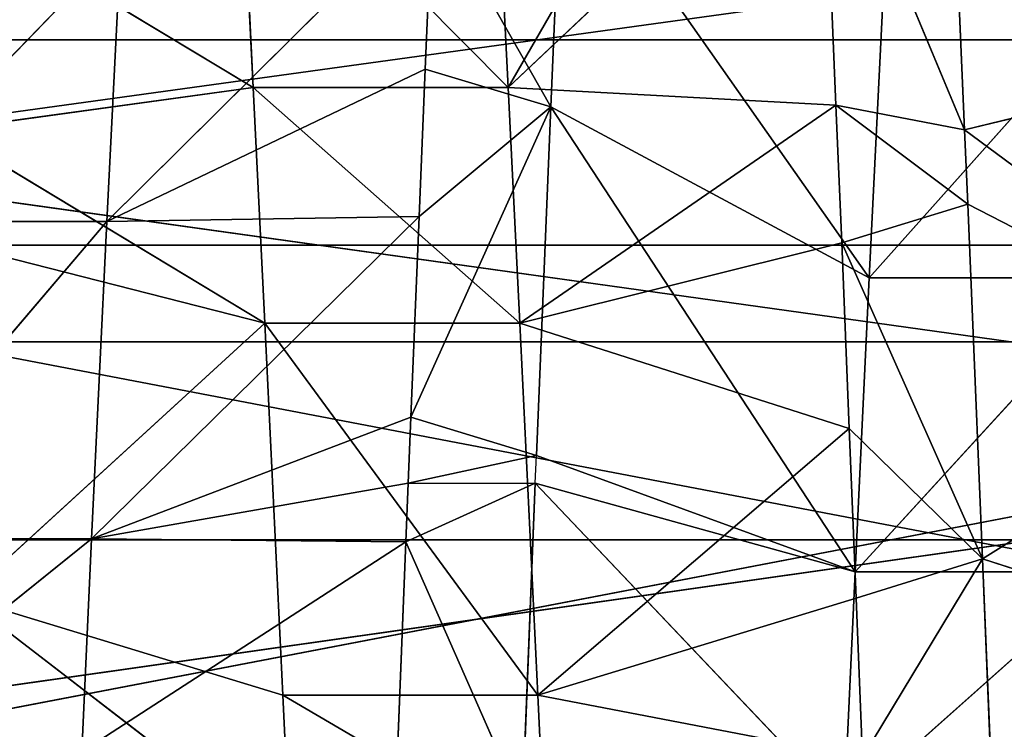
# Model space of a CAD drawing. Extents: x 0 to 4.5, y 0 to 2.5.
# Tile 553 of 656: x 3.2 to 3.33, y 1.32 to 1.41. Entities that reach past the tile are written whole.
import ezdxf

# ---------------------------------------------------------------- set-up
doc = ezdxf.new("R2010")
doc.units = 0
doc.header["$LTSCALE"] = 2.54
doc.layers.get('0').update_dxf_attribs({"color": 13, "linetype": 'CONTINUOUS'})

# ---------------------------------------------------------------- blocks, each defined once
blk = doc.blocks.new('HACZYK_NA_R_CZNIKI_YUZO_ST')
at = {"color": 0}
for p, q in [((3.26463, 1.40057, 1.65527), (3.30193, 1.46524, 1.7013)), ((3.26463, 1.40057, 1.65527), (3.30193, 1.46524, 1.7013)), ((3, 1.36941, 1.78688), (3.5, 1.43846, 1.7667)), ((3, 1.36941, 1.78688), (3.5, 1.43846, 1.7667)), ((3.30316, 1.43704, 1.7137), (3.26463, 1.40057, 1.65527)), ((3.30316, 1.43704, 1.7137), (3.26463, 1.40057, 1.65527)), ((3.30479, 1.39841, 1.72747), (3.30316, 1.43704, 1.7137)), ((3.32055, 1.39538, 1.7284), (3.30316, 1.43704, 1.7137)), ((3.30479, 1.39841, 1.72747), (3.30316, 1.43704, 1.7137)), ((3.32055, 1.39538, 1.7284), (3.30316, 1.43704, 1.7137)), ((3.26463, 1.40057, 1.65527), (3.23168, 1.43382, 1.64132)), ((3.23168, 1.43382, 1.64132), (3.23338, 1.40057, 1.65527)), ((3.26463, 1.40057, 1.65527), (3.23168, 1.43382, 1.64132)), ((3.23168, 1.43382, 1.64132), (3.23338, 1.40057, 1.65527)), ((3.26293, 1.43382, 1.64132), (3.26463, 1.40057, 1.65527)), ((3.26293, 1.43382, 1.64132), (3.26463, 1.40057, 1.65527)), ((3.26983, 1.3982, 0.77247), (3.27123, 1.43089, 0.78387)), ((3.26983, 1.3982, 0.77247), (3.27123, 1.43089, 0.78387)), ((3.27123, 1.43089, 0.78387), (3.30885, 1.37723, 0.8368)), ((3.27123, 1.43089, 0.78387), (3.30885, 1.37723, 0.8368)), ((3.31911, 1.42872, 1.71697), (3.32055, 1.39538, 1.7284)), ((3.31911, 1.42872, 1.71697), (3.32055, 1.39538, 1.7284)), ((3.19431, 1.42413, 1.7187), (3.23338, 1.40057, 1.65527)), ((3.19431, 1.42413, 1.7187), (3.23338, 1.40057, 1.65527)), ((3.21544, 1.38416, 0.839), (3.25534, 1.42377, 0.78117)), ((3.21544, 1.38416, 0.839), (3.25534, 1.42377, 0.78117)), ((3.25534, 1.42377, 0.78117), (3.25446, 1.40284, 0.77393)), ((3.25534, 1.42377, 0.78117), (3.25446, 1.40284, 0.77393)), ((3.25534, 1.42377, 0.78117), (3.26983, 1.3982, 0.77247)), ((3.25534, 1.42377, 0.78117), (3.26983, 1.3982, 0.77247)), ((3.21714, 1.41829, 0.85176), (3.18419, 1.38416, 0.839)), ((3.21714, 1.41829, 0.85176), (3.18419, 1.38416, 0.839)), ((3.21544, 1.38416, 0.839), (3.21714, 1.41829, 0.85176)), ((3.21544, 1.38416, 0.839), (3.21714, 1.41829, 0.85176)), ((3, 1.41503, 0.72534), (3.5, 1.34514, 0.70829)), ((3, 1.41503, 0.72534), (3.5, 1.34514, 0.70829)), ((3.34194, 1.41438, 0.85013), (3.30885, 1.37723, 0.8368)), ((3.30885, 1.37723, 0.8368), (3.31069, 1.41438, 0.85013)), ((3.34194, 1.41438, 0.85013), (3.30885, 1.37723, 0.8368)), ((3.30885, 1.37723, 0.8368), (3.31069, 1.41438, 0.85013)), ((3, 1.40642, 0.31297), (3.5, 1.31082, 0.30195)), ((3, 1.40642, 0.31297), (3.5, 1.31082, 0.30195)), ((3, 1.40642, 0.31297), (3.5, 1.40642, 0.31297)), ((3, 1.40642, 0.31297), (3.5, 1.40642, 0.31297)), ((3.32055, 1.39538, 1.7284), (3.35818, 1.40454, 1.65378)), ((3.32055, 1.39538, 1.7284), (3.35818, 1.40454, 1.65378)), ((3.21544, 1.38416, 0.839), (3.25446, 1.40284, 0.77393)), ((3.21544, 1.38416, 0.839), (3.25446, 1.40284, 0.77393)), ((3.25446, 1.40284, 0.77393), (3.25371, 1.38477, 0.76851)), ((3.25446, 1.40284, 0.77393), (3.25371, 1.38477, 0.76851)), ((3.25446, 1.40284, 0.77393), (3.26983, 1.3982, 0.77247)), ((3.25446, 1.40284, 0.77393), (3.26983, 1.3982, 0.77247)), ((3.19555, 1.39538, 1.7284), (3.23338, 1.40057, 1.65527)), ((3.19555, 1.39538, 1.7284), (3.23338, 1.40057, 1.65527)), ((3.26606, 1.37167, 1.66487), (3.23338, 1.40057, 1.65527)), ((3.23338, 1.40057, 1.65527), (3.23481, 1.37167, 1.66487)), ((3.26606, 1.37167, 1.66487), (3.23338, 1.40057, 1.65527)), ((3.26463, 1.40057, 1.65527), (3.23338, 1.40057, 1.65527)), ((3.26463, 1.40057, 1.65527), (3.23338, 1.40057, 1.65527)), ((3.23338, 1.40057, 1.65527), (3.23481, 1.37167, 1.66487)), ((3.30479, 1.39841, 1.72747), (3.26463, 1.40057, 1.65527)), ((3.26463, 1.40057, 1.65527), (3.26606, 1.37167, 1.66487)), ((3.30479, 1.39841, 1.72747), (3.26463, 1.40057, 1.65527)), ((3.26463, 1.40057, 1.65527), (3.26606, 1.37167, 1.66487)), ((3.2527, 1.36017, 0.76229), (3.26983, 1.3982, 0.77247)), ((3.2527, 1.36017, 0.76229), (3.26983, 1.3982, 0.77247)), ((3.25371, 1.38477, 0.76851), (3.26983, 1.3982, 0.77247)), ((3.25371, 1.38477, 0.76851), (3.26983, 1.3982, 0.77247)), ((3.26606, 1.37167, 1.66487), (3.30479, 1.39841, 1.72747)), ((3.26606, 1.37167, 1.66487), (3.30479, 1.39841, 1.72747)), ((3.26807, 1.35546, 0.76125), (3.26983, 1.3982, 0.77247)), ((3.26807, 1.35546, 0.76125), (3.26983, 1.3982, 0.77247)), ((3.30713, 1.34119, 0.82739), (3.26983, 1.3982, 0.77247)), ((3.26983, 1.3982, 0.77247), (3.30885, 1.37723, 0.8368)), ((3.26983, 1.3982, 0.77247), (3.30885, 1.37723, 0.8368)), ((3.30713, 1.34119, 0.82739), (3.26983, 1.3982, 0.77247)), ((3.30549, 1.38155, 1.73239), (3.30479, 1.39841, 1.72747)), ((3.32094, 1.38627, 1.73107), (3.30479, 1.39841, 1.72747)), ((3.30549, 1.38155, 1.73239), (3.30479, 1.39841, 1.72747)), ((3.32094, 1.38627, 1.73107), (3.30479, 1.39841, 1.72747)), ((3.32055, 1.39538, 1.7284), (3.30479, 1.39841, 1.72747)), ((3.32055, 1.39538, 1.7284), (3.30479, 1.39841, 1.72747)), ((3.19555, 1.39538, 1.7284), (3.23481, 1.37167, 1.66487)), ((3.19555, 1.39538, 1.7284), (3.23481, 1.37167, 1.66487)), ((3.32055, 1.39538, 1.7284), (3.36009, 1.36615, 1.66645)), ((3.32055, 1.39538, 1.7284), (3.36009, 1.36615, 1.66645)), ((3.32055, 1.39538, 1.7284), (3.32094, 1.38627, 1.73107)), ((3.32055, 1.39538, 1.7284), (3.32094, 1.38627, 1.73107)), ((3.32094, 1.38627, 1.73107), (3.30549, 1.38155, 1.73239)), ((3.32094, 1.38627, 1.73107), (3.30549, 1.38155, 1.73239)), ((3.32094, 1.38627, 1.73107), (3.36009, 1.36615, 1.66645)), ((3.32094, 1.38627, 1.73107), (3.36009, 1.36615, 1.66645)), ((3.32094, 1.38627, 1.73107), (3.32276, 1.34279, 1.74131)), ((3.32094, 1.38627, 1.73107), (3.32276, 1.34279, 1.74131)), ((3.21544, 1.38416, 0.839), (3.18232, 1.34526, 0.82828)), ((3.21544, 1.38416, 0.839), (3.18232, 1.34526, 0.82828)), ((3.21544, 1.38416, 0.839), (3.18419, 1.38416, 0.839)), ((3.21544, 1.38416, 0.839), (3.18419, 1.38416, 0.839)), ((3.21357, 1.34526, 0.82828), (3.25371, 1.38477, 0.76851)), ((3.21357, 1.34526, 0.82828), (3.25371, 1.38477, 0.76851)), ((3.21357, 1.34526, 0.82828), (3.21544, 1.38416, 0.839)), ((3.21357, 1.34526, 0.82828), (3.21544, 1.38416, 0.839)), ((3.21544, 1.38416, 0.839), (3.25371, 1.38477, 0.76851)), ((3.21544, 1.38416, 0.839), (3.25371, 1.38477, 0.76851)), ((3.25371, 1.38477, 0.76851), (3.2527, 1.36017, 0.76229)), ((3.25371, 1.38477, 0.76851), (3.2527, 1.36017, 0.76229)), ((3, 1.38126, 2.19089), (3.5, 1.38126, 2.19089)), ((3, 1.38126, 2.19089), (3.5, 1.38126, 2.19089)), ((3, 1.2854, 2.19934), (3.5, 1.38126, 2.19089)), ((3, 1.2854, 2.19934), (3.5, 1.38126, 2.19089)), ((3.19614, 1.38155, 1.73239), (3.23481, 1.37167, 1.66487)), ((3.19614, 1.38155, 1.73239), (3.23481, 1.37167, 1.66487)), ((3.30549, 1.38155, 1.73239), (3.26606, 1.37167, 1.66487)), ((3.30549, 1.38155, 1.73239), (3.26606, 1.37167, 1.66487)), ((3.30642, 1.35878, 1.73802), (3.30549, 1.38155, 1.73239)), ((3.32276, 1.34279, 1.74131), (3.30549, 1.38155, 1.73239)), ((3.30642, 1.35878, 1.73802), (3.30549, 1.38155, 1.73239)), ((3.32276, 1.34279, 1.74131), (3.30549, 1.38155, 1.73239)), ((3.3401, 1.37723, 0.8368), (3.30713, 1.34119, 0.82739)), ((3.30713, 1.34119, 0.82739), (3.30885, 1.37723, 0.8368)), ((3.3401, 1.37723, 0.8368), (3.30713, 1.34119, 0.82739)), ((3.30713, 1.34119, 0.82739), (3.30885, 1.37723, 0.8368)), ((3.3401, 1.37723, 0.8368), (3.30885, 1.37723, 0.8368)), ((3.3401, 1.37723, 0.8368), (3.30885, 1.37723, 0.8368)), ((3.23481, 1.37167, 1.66487), (3.19796, 1.33798, 1.7422)), ((3.23481, 1.37167, 1.66487), (3.19796, 1.33798, 1.7422)), ((3.26827, 1.32608, 1.6756), (3.23481, 1.37167, 1.66487)), ((3.23481, 1.37167, 1.66487), (3.23702, 1.32608, 1.6756)), ((3.26827, 1.32608, 1.6756), (3.23481, 1.37167, 1.66487)), ((3.26606, 1.37167, 1.66487), (3.23481, 1.37167, 1.66487)), ((3.26606, 1.37167, 1.66487), (3.23481, 1.37167, 1.66487)), ((3.23481, 1.37167, 1.66487), (3.23702, 1.32608, 1.6756)), ((3.30642, 1.35878, 1.73802), (3.26606, 1.37167, 1.66487)), ((3.26606, 1.37167, 1.66487), (3.26827, 1.32608, 1.6756)), ((3.30642, 1.35878, 1.73802), (3.26606, 1.37167, 1.66487)), ((3.26606, 1.37167, 1.66487), (3.26827, 1.32608, 1.6756)), ((3, 1.29831, 1.79787), (3.5, 1.36941, 1.78688)), ((3, 1.29831, 1.79787), (3.5, 1.36941, 1.78688)), ((3, 1.36941, 1.78688), (3.5, 1.36941, 1.78688)), ((3, 1.36941, 1.78688), (3.5, 1.36941, 1.78688)), ((3.36009, 1.36615, 1.66645), (3.32276, 1.34279, 1.74131)), ((3.36009, 1.36615, 1.66645), (3.32276, 1.34279, 1.74131)), ((3.21357, 1.34526, 0.82828), (3.2527, 1.36017, 0.76229)), ((3.21357, 1.34526, 0.82828), (3.2527, 1.36017, 0.76229)), ((3.2527, 1.36017, 0.76229), (3.25237, 1.35208, 0.76053)), ((3.2527, 1.36017, 0.76229), (3.25237, 1.35208, 0.76053)), ((3.2527, 1.36017, 0.76229), (3.26807, 1.35546, 0.76125)), ((3.2527, 1.36017, 0.76229), (3.26807, 1.35546, 0.76125)), ((3.26827, 1.32608, 1.6756), (3.30642, 1.35878, 1.73802)), ((3.26827, 1.32608, 1.6756), (3.30642, 1.35878, 1.73802)), ((3.30727, 1.33798, 1.7422), (3.30642, 1.35878, 1.73802)), ((3.30642, 1.35878, 1.73802), (3.32276, 1.34279, 1.74131)), ((3.30727, 1.33798, 1.7422), (3.30642, 1.35878, 1.73802)), ((3.30642, 1.35878, 1.73802), (3.32276, 1.34279, 1.74131)), ((3.25237, 1.35208, 0.76053), (3.26807, 1.35546, 0.76125)), ((3.26793, 1.35208, 0.76053), (3.26807, 1.35546, 0.76125)), ((3.26807, 1.35546, 0.76125), (3.30713, 1.34119, 0.82739)), ((3.26807, 1.35546, 0.76125), (3.30713, 1.34119, 0.82739)), ((3.25237, 1.35208, 0.76053), (3.21357, 1.34526, 0.82828)), ((3.25237, 1.35208, 0.76053), (3.21357, 1.34526, 0.82828)), ((3.25237, 1.35208, 0.76053), (3.25208, 1.34486, 0.75908)), ((3.25208, 1.34486, 0.75908), (3.26793, 1.35208, 0.76053)), ((3.25208, 1.34486, 0.75908), (3.26793, 1.35208, 0.76053)), ((3.25237, 1.35208, 0.76053), (3.25208, 1.34486, 0.75908)), ((3.25237, 1.35208, 0.76053), (3.26793, 1.35208, 0.76053)), ((3.26637, 1.31242, 0.75391), (3.26793, 1.35208, 0.76053)), ((3.26637, 1.31242, 0.75391), (3.26793, 1.35208, 0.76053)), ((3.26793, 1.35208, 0.76053), (3.3058, 1.31218, 0.82215)), ((3.26793, 1.35208, 0.76053), (3.3058, 1.31218, 0.82215)), ((3.26793, 1.35208, 0.76053), (3.30713, 1.34119, 0.82739)), ((3.26793, 1.35208, 0.76053), (3.30713, 1.34119, 0.82739)), ((3, 1.34514, 0.70829), (3.5, 1.34514, 0.70829)), ((3, 1.34514, 0.70829), (3.5, 1.34514, 0.70829)), ((3.21357, 1.34526, 0.82828), (3.18112, 1.31913, 0.82322)), ((3.21357, 1.34526, 0.82828), (3.18112, 1.31913, 0.82322)), ((3.21357, 1.34526, 0.82828), (3.18232, 1.34526, 0.82828)), ((3.21357, 1.34526, 0.82828), (3.18232, 1.34526, 0.82828)), ((3.21237, 1.31913, 0.82322), (3.21357, 1.34526, 0.82828)), ((3.21237, 1.31913, 0.82322), (3.21357, 1.34526, 0.82828)), ((3.25208, 1.34486, 0.75908), (3.21237, 1.31913, 0.82322)), ((3.25208, 1.34486, 0.75908), (3.21237, 1.31913, 0.82322)), ((3.25208, 1.34486, 0.75908), (3.21357, 1.34526, 0.82828)), ((3.25208, 1.34486, 0.75908), (3.21357, 1.34526, 0.82828)), ((3.25208, 1.34486, 0.75908), (3.25096, 1.31713, 0.75453)), ((3.25208, 1.34486, 0.75908), (3.25096, 1.31713, 0.75453)), ((3.25208, 1.34486, 0.75908), (3.26637, 1.31242, 0.75391)), ((3.25208, 1.34486, 0.75908), (3.26637, 1.31242, 0.75391)), ((3.30727, 1.33798, 1.7422), (3.32276, 1.34279, 1.74131)), ((3.30727, 1.33798, 1.7422), (3.32276, 1.34279, 1.74131)), ((3.30806, 1.31843, 1.7453), (3.32276, 1.34279, 1.74131)), ((3.30806, 1.31843, 1.7453), (3.32276, 1.34279, 1.74131)), ((3.32276, 1.34279, 1.74131), (3.36182, 1.33023, 1.67483)), ((3.32276, 1.34279, 1.74131), (3.36182, 1.33023, 1.67483)), ((3.32276, 1.34279, 1.74131), (3.32391, 1.31456, 1.74581)), ((3.32276, 1.34279, 1.74131), (3.32391, 1.31456, 1.74581)), ((3.33838, 1.34119, 0.82739), (3.3058, 1.31218, 0.82215)), ((3.3058, 1.31218, 0.82215), (3.30713, 1.34119, 0.82739)), ((3.33838, 1.34119, 0.82739), (3.3058, 1.31218, 0.82215)), ((3.3058, 1.31218, 0.82215), (3.30713, 1.34119, 0.82739)), ((3.33838, 1.34119, 0.82739), (3.30713, 1.34119, 0.82739)), ((3.33838, 1.34119, 0.82739), (3.30713, 1.34119, 0.82739)), ((3.19796, 1.33798, 1.7422), (3.23702, 1.32608, 1.6756)), ((3.19796, 1.33798, 1.7422), (3.23702, 1.32608, 1.6756)), ((3.19796, 1.33798, 1.7422), (3.23791, 1.30724, 1.67854)), ((3.19796, 1.33798, 1.7422), (3.23791, 1.30724, 1.67854)), ((3.30727, 1.33798, 1.7422), (3.26827, 1.32608, 1.6756)), ((3.30727, 1.33798, 1.7422), (3.26827, 1.32608, 1.6756)), ((3.30806, 1.31843, 1.7453), (3.30727, 1.33798, 1.7422)), ((3.30806, 1.31843, 1.7453), (3.30727, 1.33798, 1.7422)), ((3.26916, 1.30724, 1.67854), (3.23702, 1.32608, 1.6756)), ((3.23702, 1.32608, 1.6756), (3.23791, 1.30724, 1.67854)), ((3.26916, 1.30724, 1.67854), (3.23702, 1.32608, 1.6756)), ((3.26827, 1.32608, 1.6756), (3.23702, 1.32608, 1.6756)), ((3.26827, 1.32608, 1.6756), (3.23702, 1.32608, 1.6756)), ((3.23702, 1.32608, 1.6756), (3.23791, 1.30724, 1.67854)), ((3.30806, 1.31843, 1.7453), (3.26827, 1.32608, 1.6756)), ((3.26827, 1.32608, 1.6756), (3.26916, 1.30724, 1.67854)), ((3.30806, 1.31843, 1.7453), (3.26827, 1.32608, 1.6756)), ((3.26827, 1.32608, 1.6756), (3.26916, 1.30724, 1.67854))]:
    blk.add_line(p, q, dxfattribs=at)
mesh = blk.add_polyface(dxfattribs=at)
corners = [(3.5, 1.40642, 0.31297), (3, 1.40642, 0.31297), (3, 1.50042, 0.3336)]
mesh.append_faces([[corners[k] for k in face] for face in [(0, 1, 2)]], dxfattribs={"color": 0})
mesh = blk.add_polyface(dxfattribs=at)
corners = [(3.5, 1.40642, 0.31297), (3, 1.50042, 0.3336), (3.5, 1.50042, 0.3336)]
mesh.append_faces([[corners[k] for k in face] for face in [(0, 1, 2)]], dxfattribs={"color": 0})
mesh = blk.add_polyface(dxfattribs=at)
corners = [(3.5, 1.47578, 2.17278), (3, 1.47578, 2.17278), (3, 1.38126, 2.19089)]
mesh.append_faces([[corners[k] for k in face] for face in [(0, 1, 2)]], dxfattribs={"color": 0})
mesh = blk.add_polyface(dxfattribs=at)
corners = [(3.5, 1.47578, 2.17278), (3, 1.38126, 2.19089), (3.5, 1.38126, 2.19089)]
mesh.append_faces([[corners[k] for k in face] for face in [(0, 1, 2)]], dxfattribs={"color": 0})
mesh = blk.add_polyface(dxfattribs=at)
corners = [(3.30193, 1.46524, 1.7013), (3.26293, 1.43382, 1.64132), (3.26463, 1.40057, 1.65527)]
mesh.append_faces([[corners[k] for k in face] for face in [(0, 1, 2)]], dxfattribs={"color": 0})
mesh = blk.add_polyface(dxfattribs=at)
corners = [(3.30193, 1.46524, 1.7013), (3.26463, 1.40057, 1.65527), (3.30316, 1.43704, 1.7137)]
mesh.append_faces([[corners[k] for k in face] for face in [(0, 1, 2)]], dxfattribs={"color": 0})
mesh = blk.add_polyface(dxfattribs=at)
corners = [(3.5, 1.36941, 1.78688), (3, 1.36941, 1.78688), (3.5, 1.43846, 1.7667)]
mesh.append_faces([[corners[k] for k in face] for face in [(0, 1, 2)]], dxfattribs={"color": 0})
mesh = blk.add_polyface(dxfattribs=at)
corners = [(3.5, 1.43846, 1.7667), (3, 1.36941, 1.78688), (3, 1.43846, 1.7667)]
mesh.append_faces([[corners[k] for k in face] for face in [(0, 1, 2)]], dxfattribs={"color": 0})
mesh = blk.add_polyface(dxfattribs=at)
corners = [(3.30316, 1.43704, 1.7137), (3.26463, 1.40057, 1.65527), (3.30479, 1.39841, 1.72747)]
mesh.append_faces([[corners[k] for k in face] for face in [(0, 1, 2)]], dxfattribs={"color": 0})
mesh = blk.add_polyface(dxfattribs=at)
corners = [(3.32055, 1.39538, 1.7284), (3.30316, 1.43704, 1.7137), (3.30479, 1.39841, 1.72747)]
mesh.append_faces([[corners[k] for k in face] for face in [(0, 1, 2)]], dxfattribs={"color": 0})
mesh = blk.add_polyface(dxfattribs=at)
corners = [(3.32055, 1.39538, 1.7284), (3.31911, 1.42872, 1.71697), (3.30316, 1.43704, 1.7137)]
mesh.append_faces([[corners[k] for k in face] for face in [(0, 1, 2)]], dxfattribs={"color": 0})
mesh = blk.add_polyface(dxfattribs=at)
corners = [(3.23168, 1.43382, 1.64132), (3.19431, 1.42413, 1.7187), (3.23338, 1.40057, 1.65527)]
mesh.append_faces([[corners[k] for k in face] for face in [(0, 1, 2)]], dxfattribs={"color": 0})
mesh = blk.add_polyface(dxfattribs=at)
corners = [(3.26463, 1.40057, 1.65527), (3.23168, 1.43382, 1.64132), (3.23338, 1.40057, 1.65527)]
mesh.append_faces([[corners[k] for k in face] for face in [(0, 1, 2)]], dxfattribs={"color": 0})
mesh = blk.add_polyface(dxfattribs=at)
corners = [(3.26463, 1.40057, 1.65527), (3.26293, 1.43382, 1.64132), (3.23168, 1.43382, 1.64132)]
mesh.append_faces([[corners[k] for k in face] for face in [(0, 1, 2)]], dxfattribs={"color": 0})
mesh = blk.add_polyface(dxfattribs=at)
corners = [(3.27123, 1.43089, 0.78387), (3.26983, 1.3982, 0.77247), (3.25534, 1.42377, 0.78117)]
mesh.append_faces([[corners[k] for k in face] for face in [(0, 1, 2)]], dxfattribs={"color": 0})
mesh = blk.add_polyface(dxfattribs=at)
corners = [(3.27123, 1.43089, 0.78387), (3.30885, 1.37723, 0.8368), (3.26983, 1.3982, 0.77247)]
mesh.append_faces([[corners[k] for k in face] for face in [(0, 1, 2)]], dxfattribs={"color": 0})
mesh = blk.add_polyface(dxfattribs=at)
corners = [(3.27123, 1.43089, 0.78387), (3.31069, 1.41438, 0.85013), (3.30885, 1.37723, 0.8368)]
mesh.append_faces([[corners[k] for k in face] for face in [(0, 1, 2)]], dxfattribs={"color": 0})
mesh = blk.add_polyface(dxfattribs=at)
corners = [(3.31911, 1.42872, 1.71697), (3.35818, 1.40454, 1.65378), (3.35695, 1.42855, 1.64375)]
mesh.append_faces([[corners[k] for k in face] for face in [(0, 1, 2)]], dxfattribs={"color": 0})
mesh = blk.add_polyface(dxfattribs=at)
corners = [(3.31911, 1.42872, 1.71697), (3.32055, 1.39538, 1.7284), (3.35818, 1.40454, 1.65378)]
mesh.append_faces([[corners[k] for k in face] for face in [(0, 1, 2)]], dxfattribs={"color": 0})
mesh = blk.add_polyface(dxfattribs=at)
corners = [(3.19431, 1.42413, 1.7187), (3.19555, 1.39538, 1.7284), (3.23338, 1.40057, 1.65527)]
mesh.append_faces([[corners[k] for k in face] for face in [(0, 1, 2)]], dxfattribs={"color": 0})
mesh = blk.add_polyface(dxfattribs=at)
corners = [(3.25534, 1.42377, 0.78117), (3.25446, 1.40284, 0.77393), (3.21544, 1.38416, 0.839)]
mesh.append_faces([[corners[k] for k in face] for face in [(0, 1, 2)]], dxfattribs={"color": 0})
mesh = blk.add_polyface(dxfattribs=at)
corners = [(3.25534, 1.42377, 0.78117), (3.21544, 1.38416, 0.839), (3.21714, 1.41829, 0.85176)]
mesh.append_faces([[corners[k] for k in face] for face in [(0, 1, 2)]], dxfattribs={"color": 0})
mesh = blk.add_polyface(dxfattribs=at)
corners = [(3.26983, 1.3982, 0.77247), (3.25446, 1.40284, 0.77393), (3.25534, 1.42377, 0.78117)]
mesh.append_faces([[corners[k] for k in face] for face in [(0, 1, 2)]], dxfattribs={"color": 0})
mesh = blk.add_polyface(dxfattribs=at)
corners = [(3.21714, 1.41829, 0.85176), (3.18419, 1.38416, 0.839), (3.18589, 1.41829, 0.85176)]
mesh.append_faces([[corners[k] for k in face] for face in [(0, 1, 2)]], dxfattribs={"color": 0})
mesh = blk.add_polyface(dxfattribs=at)
corners = [(3.21714, 1.41829, 0.85176), (3.21544, 1.38416, 0.839), (3.18419, 1.38416, 0.839)]
mesh.append_faces([[corners[k] for k in face] for face in [(0, 1, 2)]], dxfattribs={"color": 0})
mesh = blk.add_polyface(dxfattribs=at)
corners = [(3.5, 1.41503, 0.72534), (3, 1.41503, 0.72534), (3.5, 1.34514, 0.70829)]
mesh.append_faces([[corners[k] for k in face] for face in [(0, 1, 2)]], dxfattribs={"color": 0})
mesh = blk.add_polyface(dxfattribs=at)
corners = [(3.5, 1.34514, 0.70829), (3, 1.41503, 0.72534), (3, 1.34514, 0.70829)]
mesh.append_faces([[corners[k] for k in face] for face in [(0, 1, 2)]], dxfattribs={"color": 0})
mesh = blk.add_polyface(dxfattribs=at)
corners = [(3.34194, 1.41438, 0.85013), (3.30885, 1.37723, 0.8368), (3.31069, 1.41438, 0.85013)]
mesh.append_faces([[corners[k] for k in face] for face in [(0, 1, 2)]], dxfattribs={"color": 0})
mesh = blk.add_polyface(dxfattribs=at)
corners = [(3.34194, 1.41438, 0.85013), (3.3401, 1.37723, 0.8368), (3.30885, 1.37723, 0.8368)]
mesh.append_faces([[corners[k] for k in face] for face in [(0, 1, 2)]], dxfattribs={"color": 0})
mesh = blk.add_polyface(dxfattribs=at)
corners = [(3.5, 1.31082, 0.30195), (3, 1.31082, 0.30195), (3, 1.40642, 0.31297)]
mesh.append_faces([[corners[k] for k in face] for face in [(0, 1, 2)]], dxfattribs={"color": 0})
mesh = blk.add_polyface(dxfattribs=at)
corners = [(3.5, 1.31082, 0.30195), (3, 1.40642, 0.31297), (3.5, 1.40642, 0.31297)]
mesh.append_faces([[corners[k] for k in face] for face in [(0, 1, 2)]], dxfattribs={"color": 0})
mesh = blk.add_polyface(dxfattribs=at)
corners = [(3.35818, 1.40454, 1.65378), (3.32055, 1.39538, 1.7284), (3.36009, 1.36615, 1.66645)]
mesh.append_faces([[corners[k] for k in face] for face in [(0, 1, 2)]], dxfattribs={"color": 0})
mesh = blk.add_polyface(dxfattribs=at)
corners = [(3.25446, 1.40284, 0.77393), (3.25371, 1.38477, 0.76851), (3.21544, 1.38416, 0.839)]
mesh.append_faces([[corners[k] for k in face] for face in [(0, 1, 2)]], dxfattribs={"color": 0})
mesh = blk.add_polyface(dxfattribs=at)
corners = [(3.26983, 1.3982, 0.77247), (3.25371, 1.38477, 0.76851), (3.25446, 1.40284, 0.77393)]
mesh.append_faces([[corners[k] for k in face] for face in [(0, 1, 2)]], dxfattribs={"color": 0})
mesh = blk.add_polyface(dxfattribs=at)
corners = [(3.23338, 1.40057, 1.65527), (3.19555, 1.39538, 1.7284), (3.23481, 1.37167, 1.66487)]
mesh.append_faces([[corners[k] for k in face] for face in [(0, 1, 2)]], dxfattribs={"color": 0})
mesh = blk.add_polyface(dxfattribs=at)
corners = [(3.26606, 1.37167, 1.66487), (3.23338, 1.40057, 1.65527), (3.23481, 1.37167, 1.66487)]
mesh.append_faces([[corners[k] for k in face] for face in [(0, 1, 2)]], dxfattribs={"color": 0})
mesh = blk.add_polyface(dxfattribs=at)
corners = [(3.26606, 1.37167, 1.66487), (3.26463, 1.40057, 1.65527), (3.23338, 1.40057, 1.65527)]
mesh.append_faces([[corners[k] for k in face] for face in [(0, 1, 2)]], dxfattribs={"color": 0})
mesh = blk.add_polyface(dxfattribs=at)
corners = [(3.26463, 1.40057, 1.65527), (3.26606, 1.37167, 1.66487), (3.30479, 1.39841, 1.72747)]
mesh.append_faces([[corners[k] for k in face] for face in [(0, 1, 2)]], dxfattribs={"color": 0})
mesh = blk.add_polyface(dxfattribs=at)
corners = [(3.26983, 1.3982, 0.77247), (3.26807, 1.35546, 0.76125), (3.2527, 1.36017, 0.76229)]
mesh.append_faces([[corners[k] for k in face] for face in [(0, 1, 2)]], dxfattribs={"color": 0})
mesh = blk.add_polyface(dxfattribs=at)
corners = [(3.26983, 1.3982, 0.77247), (3.2527, 1.36017, 0.76229), (3.25371, 1.38477, 0.76851)]
mesh.append_faces([[corners[k] for k in face] for face in [(0, 1, 2)]], dxfattribs={"color": 0})
mesh = blk.add_polyface(dxfattribs=at)
corners = [(3.30479, 1.39841, 1.72747), (3.26606, 1.37167, 1.66487), (3.30549, 1.38155, 1.73239)]
mesh.append_faces([[corners[k] for k in face] for face in [(0, 1, 2)]], dxfattribs={"color": 0})
mesh = blk.add_polyface(dxfattribs=at)
corners = [(3.26983, 1.3982, 0.77247), (3.30713, 1.34119, 0.82739), (3.26807, 1.35546, 0.76125)]
mesh.append_faces([[corners[k] for k in face] for face in [(0, 1, 2)]], dxfattribs={"color": 0})
mesh = blk.add_polyface(dxfattribs=at)
corners = [(3.26983, 1.3982, 0.77247), (3.30885, 1.37723, 0.8368), (3.30713, 1.34119, 0.82739)]
mesh.append_faces([[corners[k] for k in face] for face in [(0, 1, 2)]], dxfattribs={"color": 0})
mesh = blk.add_polyface(dxfattribs=at)
corners = [(3.32094, 1.38627, 1.73107), (3.30479, 1.39841, 1.72747), (3.30549, 1.38155, 1.73239)]
mesh.append_faces([[corners[k] for k in face] for face in [(0, 1, 2)]], dxfattribs={"color": 0})
mesh = blk.add_polyface(dxfattribs=at)
corners = [(3.32094, 1.38627, 1.73107), (3.32055, 1.39538, 1.7284), (3.30479, 1.39841, 1.72747)]
mesh.append_faces([[corners[k] for k in face] for face in [(0, 1, 2)]], dxfattribs={"color": 0})
mesh = blk.add_polyface(dxfattribs=at)
corners = [(3.19555, 1.39538, 1.7284), (3.19614, 1.38155, 1.73239), (3.23481, 1.37167, 1.66487)]
mesh.append_faces([[corners[k] for k in face] for face in [(0, 1, 2)]], dxfattribs={"color": 0})
mesh = blk.add_polyface(dxfattribs=at)
corners = [(3.32055, 1.39538, 1.7284), (3.32094, 1.38627, 1.73107), (3.36009, 1.36615, 1.66645)]
mesh.append_faces([[corners[k] for k in face] for face in [(0, 1, 2)]], dxfattribs={"color": 0})
mesh = blk.add_polyface(dxfattribs=at)
corners = [(3.32276, 1.34279, 1.74131), (3.32094, 1.38627, 1.73107), (3.30549, 1.38155, 1.73239)]
mesh.append_faces([[corners[k] for k in face] for face in [(0, 1, 2)]], dxfattribs={"color": 0})
mesh = blk.add_polyface(dxfattribs=at)
corners = [(3.32094, 1.38627, 1.73107), (3.32276, 1.34279, 1.74131), (3.36009, 1.36615, 1.66645)]
mesh.append_faces([[corners[k] for k in face] for face in [(0, 1, 2)]], dxfattribs={"color": 0})
mesh = blk.add_polyface(dxfattribs=at)
corners = [(3.21544, 1.38416, 0.839), (3.18232, 1.34526, 0.82828), (3.18419, 1.38416, 0.839)]
mesh.append_faces([[corners[k] for k in face] for face in [(0, 1, 2)]], dxfattribs={"color": 0})
mesh = blk.add_polyface(dxfattribs=at)
corners = [(3.21544, 1.38416, 0.839), (3.21357, 1.34526, 0.82828), (3.18232, 1.34526, 0.82828)]
mesh.append_faces([[corners[k] for k in face] for face in [(0, 1, 2)]], dxfattribs={"color": 0})
mesh = blk.add_polyface(dxfattribs=at)
corners = [(3.25371, 1.38477, 0.76851), (3.2527, 1.36017, 0.76229), (3.21357, 1.34526, 0.82828)]
mesh.append_faces([[corners[k] for k in face] for face in [(0, 1, 2)]], dxfattribs={"color": 0})
mesh = blk.add_polyface(dxfattribs=at)
corners = [(3.25371, 1.38477, 0.76851), (3.21357, 1.34526, 0.82828), (3.21544, 1.38416, 0.839)]
mesh.append_faces([[corners[k] for k in face] for face in [(0, 1, 2)]], dxfattribs={"color": 0})
mesh = blk.add_polyface(dxfattribs=at)
corners = [(3.5, 1.38126, 2.19089), (3, 1.38126, 2.19089), (3, 1.2854, 2.19934)]
mesh.append_faces([[corners[k] for k in face] for face in [(0, 1, 2)]], dxfattribs={"color": 0})
mesh = blk.add_polyface(dxfattribs=at)
corners = [(3.5, 1.38126, 2.19089), (3, 1.2854, 2.19934), (3.5, 1.2854, 2.19934)]
mesh.append_faces([[corners[k] for k in face] for face in [(0, 1, 2)]], dxfattribs={"color": 0})
mesh = blk.add_polyface(dxfattribs=at)
corners = [(3.19614, 1.38155, 1.73239), (3.19796, 1.33798, 1.7422), (3.23481, 1.37167, 1.66487)]
mesh.append_faces([[corners[k] for k in face] for face in [(0, 1, 2)]], dxfattribs={"color": 0})
mesh = blk.add_polyface(dxfattribs=at)
corners = [(3.30549, 1.38155, 1.73239), (3.26606, 1.37167, 1.66487), (3.30642, 1.35878, 1.73802)]
mesh.append_faces([[corners[k] for k in face] for face in [(0, 1, 2)]], dxfattribs={"color": 0})
mesh = blk.add_polyface(dxfattribs=at)
corners = [(3.32276, 1.34279, 1.74131), (3.30549, 1.38155, 1.73239), (3.30642, 1.35878, 1.73802)]
mesh.append_faces([[corners[k] for k in face] for face in [(0, 1, 2)]], dxfattribs={"color": 0})
mesh = blk.add_polyface(dxfattribs=at)
corners = [(3.3401, 1.37723, 0.8368), (3.30713, 1.34119, 0.82739), (3.30885, 1.37723, 0.8368)]
mesh.append_faces([[corners[k] for k in face] for face in [(0, 1, 2)]], dxfattribs={"color": 0})
mesh = blk.add_polyface(dxfattribs=at)
corners = [(3.3401, 1.37723, 0.8368), (3.33838, 1.34119, 0.82739), (3.30713, 1.34119, 0.82739)]
mesh.append_faces([[corners[k] for k in face] for face in [(0, 1, 2)]], dxfattribs={"color": 0})
mesh = blk.add_polyface(dxfattribs=at)
corners = [(3.23481, 1.37167, 1.66487), (3.19796, 1.33798, 1.7422), (3.23702, 1.32608, 1.6756)]
mesh.append_faces([[corners[k] for k in face] for face in [(0, 1, 2)]], dxfattribs={"color": 0})
mesh = blk.add_polyface(dxfattribs=at)
corners = [(3.26827, 1.32608, 1.6756), (3.23481, 1.37167, 1.66487), (3.23702, 1.32608, 1.6756)]
mesh.append_faces([[corners[k] for k in face] for face in [(0, 1, 2)]], dxfattribs={"color": 0})
mesh = blk.add_polyface(dxfattribs=at)
corners = [(3.26827, 1.32608, 1.6756), (3.26606, 1.37167, 1.66487), (3.23481, 1.37167, 1.66487)]
mesh.append_faces([[corners[k] for k in face] for face in [(0, 1, 2)]], dxfattribs={"color": 0})
mesh = blk.add_polyface(dxfattribs=at)
corners = [(3.26606, 1.37167, 1.66487), (3.26827, 1.32608, 1.6756), (3.30642, 1.35878, 1.73802)]
mesh.append_faces([[corners[k] for k in face] for face in [(0, 1, 2)]], dxfattribs={"color": 0})
mesh = blk.add_polyface(dxfattribs=at)
corners = [(3.5, 1.29831, 1.79787), (3, 1.29831, 1.79787), (3.5, 1.36941, 1.78688)]
mesh.append_faces([[corners[k] for k in face] for face in [(0, 1, 2)]], dxfattribs={"color": 0})
mesh = blk.add_polyface(dxfattribs=at)
corners = [(3.5, 1.36941, 1.78688), (3, 1.29831, 1.79787), (3, 1.36941, 1.78688)]
mesh.append_faces([[corners[k] for k in face] for face in [(0, 1, 2)]], dxfattribs={"color": 0})
mesh = blk.add_polyface(dxfattribs=at)
corners = [(3.36009, 1.36615, 1.66645), (3.32276, 1.34279, 1.74131), (3.36182, 1.33023, 1.67483)]
mesh.append_faces([[corners[k] for k in face] for face in [(0, 1, 2)]], dxfattribs={"color": 0})
mesh = blk.add_polyface(dxfattribs=at)
corners = [(3.2527, 1.36017, 0.76229), (3.25237, 1.35208, 0.76053), (3.21357, 1.34526, 0.82828)]
mesh.append_faces([[corners[k] for k in face] for face in [(0, 1, 2)]], dxfattribs={"color": 0})
mesh = blk.add_polyface(dxfattribs=at)
corners = [(3.26807, 1.35546, 0.76125), (3.25237, 1.35208, 0.76053), (3.2527, 1.36017, 0.76229)]
mesh.append_faces([[corners[k] for k in face] for face in [(0, 1, 2)]], dxfattribs={"color": 0})
mesh = blk.add_polyface(dxfattribs=at)
corners = [(3.30642, 1.35878, 1.73802), (3.26827, 1.32608, 1.6756), (3.30727, 1.33798, 1.7422)]
mesh.append_faces([[corners[k] for k in face] for face in [(0, 1, 2)]], dxfattribs={"color": 0})
mesh = blk.add_polyface(dxfattribs=at)
corners = [(3.32276, 1.34279, 1.74131), (3.30642, 1.35878, 1.73802), (3.30727, 1.33798, 1.7422)]
mesh.append_faces([[corners[k] for k in face] for face in [(0, 1, 2)]], dxfattribs={"color": 0})
mesh = blk.add_polyface(dxfattribs=at)
corners = [(3.26807, 1.35546, 0.76125), (3.30713, 1.34119, 0.82739), (3.26793, 1.35208, 0.76053)]
mesh.append_faces([[corners[k] for k in face] for face in [(0, 1, 2)]], dxfattribs={"color": 0})
mesh = blk.add_polyface(dxfattribs=at)
corners = [(3.25237, 1.35208, 0.76053), (3.25208, 1.34486, 0.75908), (3.21357, 1.34526, 0.82828)]
mesh.append_faces([[corners[k] for k in face] for face in [(0, 1, 2)]], dxfattribs={"color": 0})
mesh = blk.add_polyface(dxfattribs=at)
corners = [(3.26793, 1.35208, 0.76053), (3.26637, 1.31242, 0.75391), (3.25208, 1.34486, 0.75908)]
mesh.append_faces([[corners[k] for k in face] for face in [(0, 1, 2)]], dxfattribs={"color": 0})
mesh = blk.add_polyface(dxfattribs=at)
corners = [(3.26793, 1.35208, 0.76053), (3.25208, 1.34486, 0.75908), (3.25237, 1.35208, 0.76053)]
mesh.append_faces([[corners[k] for k in face] for face in [(0, 1, 2)]], dxfattribs={"color": 0})
mesh = blk.add_polyface(dxfattribs=at)
corners = [(3.26793, 1.35208, 0.76053), (3.3058, 1.31218, 0.82215), (3.26637, 1.31242, 0.75391)]
mesh.append_faces([[corners[k] for k in face] for face in [(0, 1, 2)]], dxfattribs={"color": 0})
mesh = blk.add_polyface(dxfattribs=at)
corners = [(3.26793, 1.35208, 0.76053), (3.30713, 1.34119, 0.82739), (3.3058, 1.31218, 0.82215)]
mesh.append_faces([[corners[k] for k in face] for face in [(0, 1, 2)]], dxfattribs={"color": 0})
mesh = blk.add_polyface(dxfattribs=at)
corners = [(3.5, 1.34514, 0.70829), (3, 1.34514, 0.70829), (3.5, 1.27362, 0.70051)]
mesh.append_faces([[corners[k] for k in face] for face in [(0, 1, 2)]], dxfattribs={"color": 0})
mesh = blk.add_polyface(dxfattribs=at)
corners = [(3.5, 1.27362, 0.70051), (3, 1.34514, 0.70829), (3, 1.27362, 0.70051)]
mesh.append_faces([[corners[k] for k in face] for face in [(0, 1, 2)]], dxfattribs={"color": 0})
mesh = blk.add_polyface(dxfattribs=at)
corners = [(3.21357, 1.34526, 0.82828), (3.18112, 1.31913, 0.82322), (3.18232, 1.34526, 0.82828)]
mesh.append_faces([[corners[k] for k in face] for face in [(0, 1, 2)]], dxfattribs={"color": 0})
mesh = blk.add_polyface(dxfattribs=at)
corners = [(3.21357, 1.34526, 0.82828), (3.21237, 1.31913, 0.82322), (3.18112, 1.31913, 0.82322)]
mesh.append_faces([[corners[k] for k in face] for face in [(0, 1, 2)]], dxfattribs={"color": 0})
mesh = blk.add_polyface(dxfattribs=at)
corners = [(3.21357, 1.34526, 0.82828), (3.25208, 1.34486, 0.75908), (3.21237, 1.31913, 0.82322)]
mesh.append_faces([[corners[k] for k in face] for face in [(0, 1, 2)]], dxfattribs={"color": 0})
mesh = blk.add_polyface(dxfattribs=at)
corners = [(3.25208, 1.34486, 0.75908), (3.25096, 1.31713, 0.75453), (3.21237, 1.31913, 0.82322)]
mesh.append_faces([[corners[k] for k in face] for face in [(0, 1, 2)]], dxfattribs={"color": 0})
mesh = blk.add_polyface(dxfattribs=at)
corners = [(3.26637, 1.31242, 0.75391), (3.25096, 1.31713, 0.75453), (3.25208, 1.34486, 0.75908)]
mesh.append_faces([[corners[k] for k in face] for face in [(0, 1, 2)]], dxfattribs={"color": 0})
mesh = blk.add_polyface(dxfattribs=at)
corners = [(3.32276, 1.34279, 1.74131), (3.30727, 1.33798, 1.7422), (3.30806, 1.31843, 1.7453)]
mesh.append_faces([[corners[k] for k in face] for face in [(0, 1, 2)]], dxfattribs={"color": 0})
mesh = blk.add_polyface(dxfattribs=at)
corners = [(3.32391, 1.31456, 1.74581), (3.32276, 1.34279, 1.74131), (3.30806, 1.31843, 1.7453)]
mesh.append_faces([[corners[k] for k in face] for face in [(0, 1, 2)]], dxfattribs={"color": 0})
mesh = blk.add_polyface(dxfattribs=at)
corners = [(3.32276, 1.34279, 1.74131), (3.32391, 1.31456, 1.74581), (3.36182, 1.33023, 1.67483)]
mesh.append_faces([[corners[k] for k in face] for face in [(0, 1, 2)]], dxfattribs={"color": 0})
mesh = blk.add_polyface(dxfattribs=at)
corners = [(3.33838, 1.34119, 0.82739), (3.3058, 1.31218, 0.82215), (3.30713, 1.34119, 0.82739)]
mesh.append_faces([[corners[k] for k in face] for face in [(0, 1, 2)]], dxfattribs={"color": 0})
mesh = blk.add_polyface(dxfattribs=at)
corners = [(3.33838, 1.34119, 0.82739), (3.33705, 1.31218, 0.82215), (3.3058, 1.31218, 0.82215)]
mesh.append_faces([[corners[k] for k in face] for face in [(0, 1, 2)]], dxfattribs={"color": 0})
mesh = blk.add_polyface(dxfattribs=at)
corners = [(3.19796, 1.33798, 1.7422), (3.23791, 1.30724, 1.67854), (3.23702, 1.32608, 1.6756)]
mesh.append_faces([[corners[k] for k in face] for face in [(0, 1, 2)]], dxfattribs={"color": 0})
mesh = blk.add_polyface(dxfattribs=at)
corners = [(3.19796, 1.33798, 1.7422), (3.19891, 1.31456, 1.74581), (3.23791, 1.30724, 1.67854)]
mesh.append_faces([[corners[k] for k in face] for face in [(0, 1, 2)]], dxfattribs={"color": 0})
mesh = blk.add_polyface(dxfattribs=at)
corners = [(3.30727, 1.33798, 1.7422), (3.26827, 1.32608, 1.6756), (3.30806, 1.31843, 1.7453)]
mesh.append_faces([[corners[k] for k in face] for face in [(0, 1, 2)]], dxfattribs={"color": 0})
mesh = blk.add_polyface(dxfattribs=at)
corners = [(3.36182, 1.33023, 1.67483), (3.32391, 1.31456, 1.74581), (3.36317, 1.30158, 1.67925)]
mesh.append_faces([[corners[k] for k in face] for face in [(0, 1, 2)]], dxfattribs={"color": 0})
mesh = blk.add_polyface(dxfattribs=at)
corners = [(3.26916, 1.30724, 1.67854), (3.23702, 1.32608, 1.6756), (3.23791, 1.30724, 1.67854)]
mesh.append_faces([[corners[k] for k in face] for face in [(0, 1, 2)]], dxfattribs={"color": 0})
mesh = blk.add_polyface(dxfattribs=at)
corners = [(3.26916, 1.30724, 1.67854), (3.26827, 1.32608, 1.6756), (3.23702, 1.32608, 1.6756)]
mesh.append_faces([[corners[k] for k in face] for face in [(0, 1, 2)]], dxfattribs={"color": 0})
mesh = blk.add_polyface(dxfattribs=at)
corners = [(3.26827, 1.32608, 1.6756), (3.26916, 1.30724, 1.67854), (3.30806, 1.31843, 1.7453)]
mesh.append_faces([[corners[k] for k in face] for face in [(0, 1, 2)]], dxfattribs={"color": 0})

msp = doc.modelspace()

# ---------------------------------------------------------------- block references
at = {"color": 0}
msp.add_blockref('HACZYK_NA_R_CZNIKI_YUZO_ST', (0, 0), dxfattribs=at)

doc.saveas('drawing.dxf')
